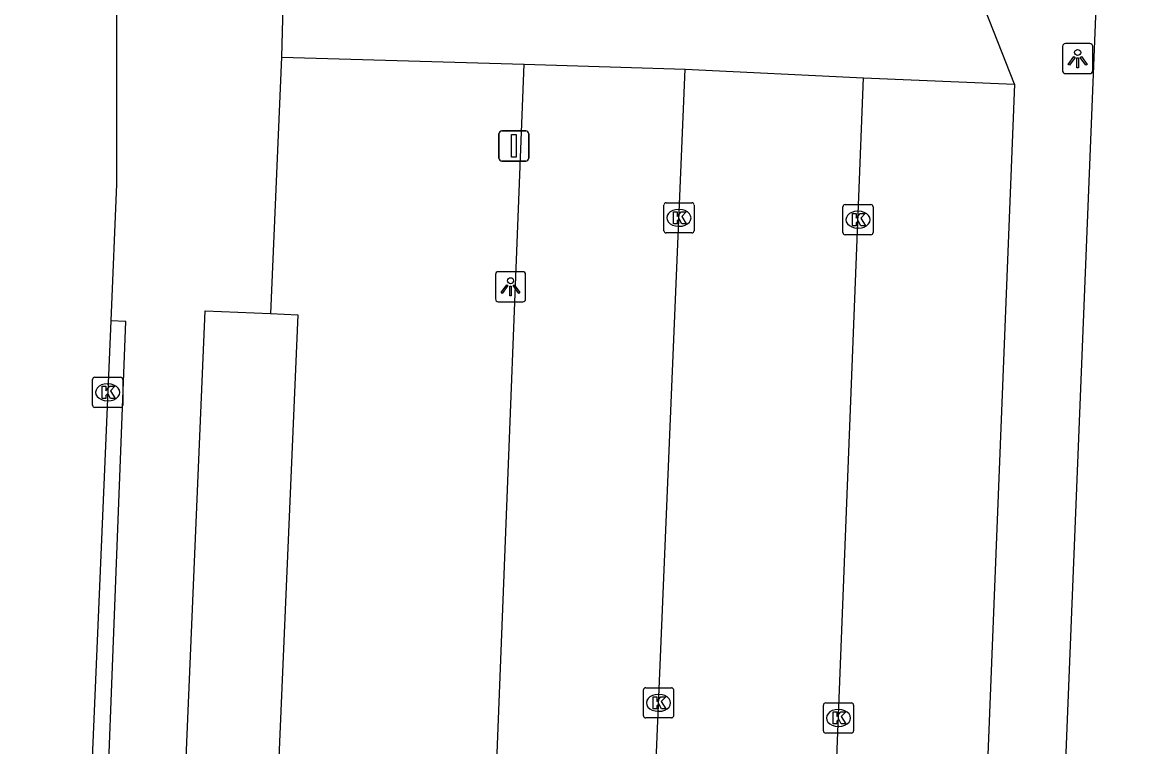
# Model space of a CAD drawing. Extents: x 160077 to 160945, y 386481 to 387498.
# Drawn here: x 160815.3 to 160851.9, y 386628.1 to 386652.1 of the extents above; entities that cross this region are included whole.
import ezdxf

# ---------------------------------------------------------------- set-up
doc = ezdxf.new("R2010")
doc.units = 0
for name, color, linetype in [('IMGEO_Kolk', 7, 'Continuous'), ('IMGEO_Lichtpunt', 7, 'Continuous'), ('IMGEO_Parkeervlak_open', 7, 'Continuous'), ('IMGEO_Rijbaan_lokaal_open', 7, 'Continuous'), ('IMGEO_Verkeersbordpaal', 7, 'Continuous'), ('IMGEO_Voetpad_open', 7, 'Continuous')]:
    doc.layers.add(name, color=color, linetype=linetype)

msp = doc.modelspace()

# ---------------------------------------------------------------- linework, layer by layer
at = {"layer": 'IMGEO_Kolk'}
for p, q in [((160836.562, 386645.195), (160836.562, 386646.047)), ((160836.637, 386646.121), (160837.489, 386646.121)), ((160837.05, 386645.901), (160837.075, 386645.901)), ((160837.563, 386646.047), (160837.563, 386645.195)), ((160842.495, 386645.135), (160842.495, 386645.987)), ((160842.57, 386646.061), (160843.422, 386646.061)), ((160843.496, 386645.987), (160843.496, 386645.135)), ((160842.983, 386645.841), (160843.008, 386645.841)), ((160837.489, 386645.121), (160836.637, 386645.121)), ((160837.073, 386645.341), (160837.048, 386645.341)), ((160843.006, 386645.281), (160842.981, 386645.281)), ((160843.422, 386645.061), (160842.57, 386645.061)), ((160817.64, 386639.417), (160817.64, 386640.269)), ((160817.715, 386640.343), (160818.567, 386640.343)), ((160818.128, 386640.123), (160818.153, 386640.123)), ((160818.641, 386640.269), (160818.641, 386639.417)), ((160818.567, 386639.343), (160817.715, 386639.343)), ((160818.151, 386639.563), (160818.126, 386639.563)), ((160835.887, 386629.133), (160835.887, 386629.985)), ((160835.962, 386630.059), (160836.814, 386630.059)), ((160836.375, 386629.839), (160836.4, 386629.839)), ((160836.888, 386629.985), (160836.888, 386629.133)), ((160841.849, 386628.633), (160841.849, 386629.485)), ((160841.924, 386629.559), (160842.776, 386629.559)), ((160842.85, 386629.485), (160842.85, 386628.633)), ((160836.814, 386629.059), (160835.962, 386629.059)), ((160836.398, 386629.279), (160836.373, 386629.279)), ((160842.337, 386629.339), (160842.362, 386629.339)), ((160842.36, 386628.779), (160842.335, 386628.779)), ((160842.776, 386628.559), (160841.924, 386628.559))]:
    msp.add_line(p, q, dxfattribs=at)
for points in [[(160836.562, 386645.195), (160836.562, 386646.047)], [(160836.637, 386646.121), (160837.489, 386646.121)], [(160837.563, 386646.047), (160837.563, 386645.195)], [(160842.495, 386645.135), (160842.495, 386645.987)], [(160842.57, 386646.061), (160843.422, 386646.061)], [(160843.496, 386645.987), (160843.496, 386645.135)], [(160836.883, 386645.821), (160837.006, 386645.821), (160837.006, 386645.67), (160837.136, 386645.821), (160837.3, 386645.821), (160837.154, 386645.67), (160837.307, 386645.421), (160837.155, 386645.421), (160837.07, 386645.585), (160837.006, 386645.518), (160837.006, 386645.421), (160836.883, 386645.421), (160836.883, 386645.821)], [(160842.816, 386645.761), (160842.939, 386645.761), (160842.939, 386645.61), (160843.069, 386645.761), (160843.233, 386645.761), (160843.087, 386645.61), (160843.24, 386645.361), (160843.088, 386645.361), (160843.003, 386645.525), (160842.939, 386645.458), (160842.939, 386645.361), (160842.816, 386645.361), (160842.816, 386645.761)], [(160837.489, 386645.121), (160836.637, 386645.121)], [(160843.422, 386645.061), (160842.57, 386645.061)], [(160817.64, 386639.417), (160817.64, 386640.269)], [(160817.715, 386640.343), (160818.567, 386640.343)], [(160817.961, 386640.043), (160818.084, 386640.043), (160818.084, 386639.892), (160818.214, 386640.043), (160818.378, 386640.043), (160818.232, 386639.892), (160818.385, 386639.643), (160818.233, 386639.643), (160818.148, 386639.807), (160818.084, 386639.74), (160818.084, 386639.643), (160817.961, 386639.643), (160817.961, 386640.043)], [(160818.641, 386640.269), (160818.641, 386639.417)], [(160818.567, 386639.343), (160817.715, 386639.343)], [(160835.887, 386629.133), (160835.887, 386629.985)], [(160835.962, 386630.059), (160836.814, 386630.059)], [(160836.208, 386629.759), (160836.331, 386629.759), (160836.331, 386629.608), (160836.461, 386629.759), (160836.625, 386629.759), (160836.479, 386629.608), (160836.632, 386629.359), (160836.48, 386629.359), (160836.395, 386629.523), (160836.331, 386629.456), (160836.331, 386629.359), (160836.208, 386629.359), (160836.208, 386629.759)], [(160836.888, 386629.985), (160836.888, 386629.133)], [(160841.849, 386628.633), (160841.849, 386629.485)], [(160841.924, 386629.559), (160842.776, 386629.559)], [(160842.85, 386629.485), (160842.85, 386628.633)], [(160836.814, 386629.059), (160835.962, 386629.059)], [(160842.17, 386629.259), (160842.293, 386629.259), (160842.293, 386629.108), (160842.423, 386629.259), (160842.587, 386629.259), (160842.441, 386629.108), (160842.594, 386628.859), (160842.442, 386628.859), (160842.357, 386629.023), (160842.293, 386628.956), (160842.293, 386628.859), (160842.17, 386628.859), (160842.17, 386629.259)], [(160842.776, 386628.559), (160841.924, 386628.559)]]:
    msp.add_lwpolyline(points, dxfattribs=at)
for centre, start, end in [((160836.639, 386646.045), 91.552, 178.448), ((160836.639, 386646.045), 91.552, 178.448), ((160837.487, 386646.045), 1.552, 88.448), ((160837.487, 386646.045), 1.552, 88.448), ((160842.572, 386645.985), 91.552, 178.448), ((160842.572, 386645.985), 91.552, 178.448), ((160843.42, 386645.985), 1.552, 88.448), ((160843.42, 386645.985), 1.552, 88.448), ((160836.639, 386645.197), 181.552, 268.448), ((160836.639, 386645.197), 181.552, 268.448), ((160837.487, 386645.197), 271.552, 358.448), ((160837.487, 386645.197), 271.552, 358.448), ((160842.572, 386645.137), 181.552, 268.448), ((160842.572, 386645.137), 181.552, 268.448), ((160843.42, 386645.137), 271.552, 358.448), ((160843.42, 386645.137), 271.552, 358.448), ((160817.717, 386640.267), 91.552, 178.448), ((160817.717, 386640.267), 91.552, 178.448), ((160818.565, 386640.267), 1.552, 88.448), ((160818.565, 386640.267), 1.552, 88.448), ((160817.717, 386639.419), 181.552, 268.448), ((160817.717, 386639.419), 181.552, 268.448), ((160818.565, 386639.419), 271.552, 358.448), ((160818.565, 386639.419), 271.552, 358.448), ((160835.964, 386629.983), 91.552, 178.448), ((160835.964, 386629.983), 91.552, 178.448), ((160836.812, 386629.983), 1.552, 88.448), ((160836.812, 386629.983), 1.552, 88.448), ((160841.926, 386629.483), 91.552, 178.448), ((160841.926, 386629.483), 91.552, 178.448), ((160842.774, 386629.483), 1.552, 88.448), ((160842.774, 386629.483), 1.552, 88.448), ((160835.964, 386629.135), 181.552, 268.448), ((160835.964, 386629.135), 181.552, 268.448), ((160836.812, 386629.135), 271.552, 358.448), ((160836.812, 386629.135), 271.552, 358.448), ((160841.926, 386628.635), 181.552, 268.448), ((160841.926, 386628.635), 181.552, 268.448), ((160842.774, 386628.635), 271.552, 358.448), ((160842.774, 386628.635), 271.552, 358.448)]:
    msp.add_arc(centre, 0.0765, start, end, dxfattribs=at)
for centre, major_axis, ratio, start_param, end_param in [((160837.049, 386645.621), (-0.387, 0.002), 0.722429, 4.712389, 7.853982), ((160837.074, 386645.621), (-0.39, 0.002), 0.717154, 1.570796, 4.712389), ((160842.982, 386645.561), (-0.387, 0.002), 0.722429, 4.712389, 7.853982), ((160843.007, 386645.561), (-0.39, 0.002), 0.717154, 1.570796, 4.712389), ((160818.127, 386639.843), (-0.387, 0.002), 0.722429, 4.712389, 7.853982), ((160818.152, 386639.843), (-0.39, 0.002), 0.717154, 1.570796, 4.712389), ((160836.374, 386629.559), (-0.387, 0.002), 0.722429, 4.712389, 7.853982), ((160836.399, 386629.559), (-0.39, 0.002), 0.717154, 1.570796, 4.712389), ((160842.336, 386629.059), (-0.387, 0.002), 0.722429, 4.712389, 7.853982), ((160842.361, 386629.059), (-0.39, 0.002), 0.717154, 1.570796, 4.712389)]:
    msp.add_ellipse(centre, major_axis=major_axis, ratio=ratio, start_param=start_param, end_param=end_param, dxfattribs=at)
at = {"layer": 'IMGEO_Lichtpunt'}
for p, q in [((160850.674, 386651.395), (160849.866, 386651.395)), ((160850.674, 386651.395), (160849.866, 386651.395)), ((160849.772, 386651.3), (160849.772, 386650.493)), ((160849.772, 386651.3), (160849.772, 386650.493)), ((160850.768, 386650.493), (160850.768, 386651.3)), ((160850.768, 386650.493), (160850.768, 386651.3)), ((160849.866, 386650.399), (160850.674, 386650.399)), ((160849.866, 386650.399), (160850.674, 386650.399)), ((160830.986, 386643.743), (160830.986, 386642.936)), ((160830.986, 386643.743), (160830.986, 386642.936)), ((160831.888, 386643.838), (160831.08, 386643.838)), ((160831.888, 386643.838), (160831.08, 386643.838)), ((160831.982, 386642.936), (160831.982, 386643.743)), ((160831.982, 386642.936), (160831.982, 386643.743)), ((160831.08, 386642.842), (160831.888, 386642.842)), ((160831.08, 386642.842), (160831.888, 386642.842))]:
    msp.add_line(p, q, dxfattribs=at)
for points in [[(160850.146, 386650.964), (160850.185, 386650.936), (160849.997, 386650.674), (160849.959, 386650.701), (160850.146, 386650.964)], [(160850.248, 386650.916), (160850.295, 386650.916), (160850.295, 386650.594), (160850.248, 386650.594), (160850.248, 386650.916)], [(160850.358, 386650.936), (160850.396, 386650.963), (160850.583, 386650.701), (160850.544, 386650.673), (160850.358, 386650.936)], [(160831.36, 386643.407), (160831.399, 386643.379), (160831.211, 386643.117), (160831.173, 386643.144), (160831.36, 386643.407)], [(160831.462, 386643.359), (160831.509, 386643.359), (160831.509, 386643.037), (160831.462, 386643.037), (160831.462, 386643.359)], [(160831.572, 386643.379), (160831.61, 386643.406), (160831.797, 386643.144), (160831.758, 386643.116), (160831.572, 386643.379)]]:
    msp.add_lwpolyline(points, dxfattribs=at)
for centre in [(160850.271, 386651.098), (160831.485, 386643.541)]:
    msp.add_circle(centre, 0.0994, dxfattribs=at)
for centre, start, end in [((160849.866, 386651.3), 90, 180), ((160849.866, 386651.3), 90, 180), ((160850.674, 386651.3), 0, 90), ((160850.674, 386651.3), 0, 90), ((160849.866, 386650.493), 180, 270), ((160849.866, 386650.493), 180, 270), ((160850.674, 386650.493), 270, 0), ((160850.674, 386650.493), 270, 360), ((160831.08, 386643.743), 90, 180), ((160831.08, 386643.743), 90, 180), ((160831.888, 386643.743), 0, 90), ((160831.888, 386643.743), 0, 90), ((160831.08, 386642.936), 180, 270), ((160831.08, 386642.936), 180, 270), ((160831.888, 386642.936), 270, 0), ((160831.888, 386642.936), 270, 360)]:
    msp.add_arc(centre, 0.0946, start, end, dxfattribs=at)
at = {"layer": 'IMGEO_Parkeervlak_open'}
for points in [[(160830.373, 386610.704), (160831.938, 386650.706)], [(160823.537, 386642.45), (160824.436, 386642.409), (160823.27, 386615.146)]]:
    msp.add_lwpolyline(points, dxfattribs=at)
at = {"layer": 'IMGEO_Rijbaan_lokaal_open'}
for points in [[(160815.305, 386691.678), (160816.579, 386683.142), (160818.438, 386663.211), (160818.431, 386646.739), (160818.24, 386642.214)], [(160835.59, 386610.54), (160837.271, 386650.548)], [(160837.271, 386650.548), (160843.179, 386650.261)], [(160841.614, 386610.289), (160843.179, 386650.261)], [(160818.24, 386642.214), (160817.617, 386627.474), (160817.21, 386615.619)]]:
    msp.add_lwpolyline(points, dxfattribs=at)
at = {"layer": 'IMGEO_Verkeersbordpaal'}
for p, q in [((160831.197, 386648.503), (160831.987, 386648.503)), ((160831.987, 386648.503), (160831.197, 386648.503)), ((160831.097, 386647.603), (160831.097, 386648.403)), ((160831.097, 386648.403), (160831.097, 386647.603)), ((160832.087, 386648.403), (160832.087, 386647.603)), ((160832.087, 386647.603), (160832.087, 386648.403)), ((160831.987, 386647.503), (160831.197, 386647.503)), ((160831.197, 386647.503), (160831.987, 386647.503))]:
    msp.add_line(p, q, dxfattribs=at)
msp.add_lwpolyline([(160831.517, 386648.378), (160831.667, 386648.378), (160831.667, 386647.628), (160831.517, 386647.628), (160831.517, 386648.378)], dxfattribs=at)
for centre, start, end in [((160831.197, 386648.403), 90, 180), ((160831.197, 386648.403), 90, 180), ((160831.987, 386648.403), 0, 90), ((160831.987, 386648.403), 360, 90), ((160831.197, 386647.603), 180, 270), ((160831.197, 386647.603), 180, 270), ((160831.987, 386647.603), 270, 0), ((160831.987, 386647.603), 270, 0)]:
    msp.add_arc(centre, 0.1, start, end, dxfattribs=at)
at = {"layer": 'IMGEO_Voetpad_open'}
for points in [[(160849.16, 386609.822), (160851.902, 386677.805)], [(160823.99, 386654.326), (160823.9, 386650.945)], [(160848.184, 386650.052), (160846.929, 386653.233)], [(160823.9, 386650.945), (160823.537, 386642.45)], [(160823.9, 386650.945), (160831.938, 386650.706)], [(160831.938, 386650.706), (160837.271, 386650.548)], [(160843.179, 386650.261), (160848.184, 386650.052)], [(160848.184, 386650.052), (160846.593, 386610.066)], [(160817.21, 386615.619), (160817.71, 386615.603), (160818.74, 386642.193), (160818.24, 386642.214)], [(160820.213, 386615.259), (160821.365, 386642.547), (160823.537, 386642.45)]]:
    msp.add_lwpolyline(points, dxfattribs=at)

doc.saveas('drawing.dxf')
